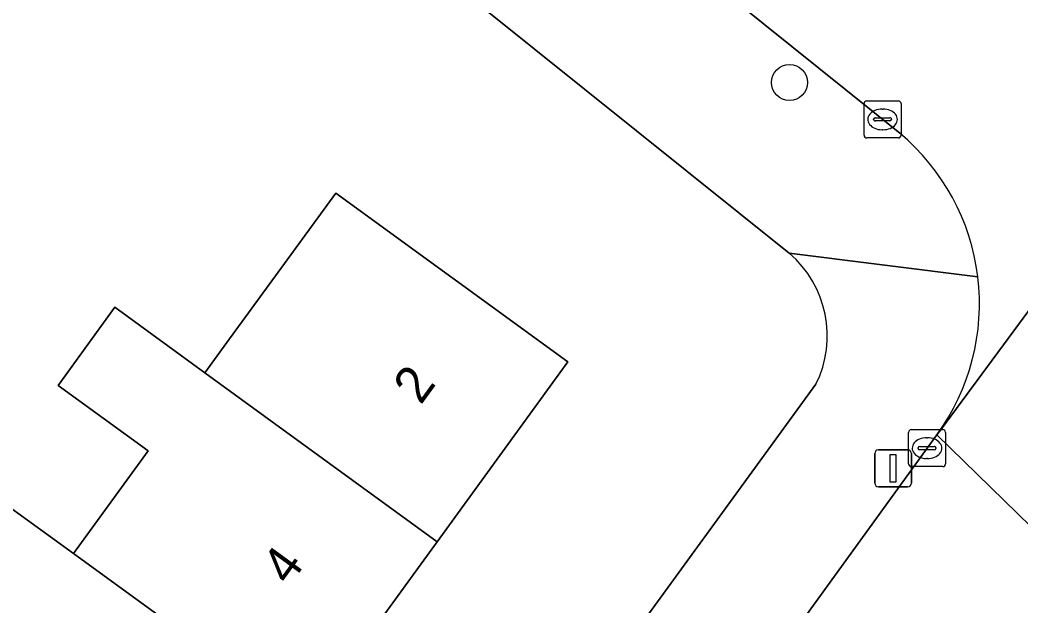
# Model space of a CAD drawing. Extents: x 159674 to 160531, y 382172 to 382904.
# Drawn here: x 160312.02 to 160339.08, y 382664.68 to 382680.52 of the extents above; entities that cross this region are included whole.
import ezdxf

# ---------------------------------------------------------------- set-up
doc = ezdxf.new("R2010")
doc.units = 0
for name, color, linetype in [('IMGEO_Boom', 7, 'Continuous'), ('IMGEO_Erf', 7, 'Continuous'), ('IMGEO_Kolk', 7, 'Continuous'), ('IMGEO_Lichtmast', 7, 'Continuous'), ('IMGEO_Pand', 7, 'Continuous'), ('IMGEO_Pand_nummerreeks', 7, 'Continuous'), ('IMGEO_Rijbaan_lokaal_gesloten', 7, 'Continuous'), ('IMGEO_Rijbaan_lokaal_open', 7, 'Continuous'), ('IMGEO_Voetpad_open', 7, 'Continuous')]:
    doc.layers.add(name, color=color, linetype=linetype)

msp = doc.modelspace()

# ---------------------------------------------------------------- linework, layer by layer
at = {"layer": 'IMGEO_Boom'}
msp.add_circle((160332.821, 382678.83), 0.489, dxfattribs=at)
at = {"layer": 'IMGEO_Erf'}
for points in [[(160332.815, 382674.214), (160316.257, 382687.487)], [(160309.935, 382661.236), (160308.069, 382662.592), (160311.603, 382667.452), (160313.468, 382666.096), (160315.484, 382668.869), (160313.049, 382670.642), (160314.585, 382672.752), (160317.019, 382670.98), (160317.614, 382671.798), (160320.554, 382675.842), (160326.832, 382671.278), (160323.294, 382666.411), (160319.746, 382661.531), (160316.213, 382656.672), (160312.699, 382651.838), (160309.017, 382646.774), (160305.496, 382641.932), (160302.062, 382637.209), (160298.382, 382632.147), (160303.037, 382628.76), (160333.537, 382670.671)]]:
    msp.add_lwpolyline(points, dxfattribs=at)
msp.add_arc((160330.899, 382671.978), 2.944, 333.637, 49.3993, dxfattribs=at)
at = {"layer": 'IMGEO_Kolk'}
for p, q in [((160334.836, 382677.406), (160334.836, 382678.258)), ((160334.911, 382678.332), (160335.763, 382678.332)), ((160335.837, 382678.258), (160335.837, 382677.406)), ((160335.324, 382678.112), (160335.349, 382678.112)), ((160335.095, 382677.826), (160335.095, 382677.838)), ((160335.533, 382677.789), (160335.135, 382677.789)), ((160335.138, 382677.875), (160335.536, 382677.875)), ((160335.579, 382677.838), (160335.579, 382677.826)), ((160335.347, 382677.552), (160335.322, 382677.552)), ((160335.763, 382677.332), (160334.911, 382677.332)), ((160336.038, 382668.519), (160336.038, 382669.371)), ((160336.113, 382669.445), (160336.965, 382669.445)), ((160337.039, 382669.371), (160337.039, 382668.519)), ((160336.34, 382668.988), (160336.738, 382668.988)), ((160336.526, 382669.225), (160336.551, 382669.225)), ((160336.297, 382668.939), (160336.297, 382668.951)), ((160336.735, 382668.902), (160336.337, 382668.902)), ((160336.781, 382668.951), (160336.781, 382668.939)), ((160336.965, 382668.445), (160336.113, 382668.445)), ((160336.549, 382668.665), (160336.524, 382668.665))]:
    msp.add_line(p, q, dxfattribs=at)
for points in [[(160334.836, 382677.406), (160334.836, 382678.258)], [(160334.911, 382678.332), (160335.763, 382678.332)], [(160335.837, 382678.258), (160335.837, 382677.406)], [(160335.763, 382677.332), (160334.911, 382677.332)], [(160336.038, 382668.519), (160336.038, 382669.371)], [(160336.113, 382669.445), (160336.965, 382669.445)], [(160337.039, 382669.371), (160337.039, 382668.519)], [(160336.965, 382668.445), (160336.113, 382668.445)]]:
    msp.add_lwpolyline(points, dxfattribs=at)
for centre, radius, start, end in [((160334.913, 382678.256), 0.0765, 91.552, 178.448), ((160334.913, 382678.256), 0.0765, 91.552, 178.448), ((160335.761, 382678.256), 0.0765, 1.552, 88.448), ((160335.761, 382678.256), 0.0765, 1.552, 88.448), ((160335.135, 382677.835), 0.0403, 85.8775, 175.7526), ((160335.132, 382677.825), 0.0366, 178.938, 274.7102), ((160335.536, 382677.832), 0.043, 264.8664, 352.4533), ((160335.54, 382677.837), 0.0386, 1.7309, 96.639), ((160334.913, 382677.408), 0.0765, 181.552, 268.448), ((160334.913, 382677.408), 0.0765, 181.552, 268.448), ((160335.761, 382677.408), 0.0765, 271.552, 358.448), ((160335.761, 382677.408), 0.0765, 271.552, 358.448), ((160336.115, 382669.369), 0.0765, 91.552, 178.448), ((160336.115, 382669.369), 0.0765, 91.552, 178.448), ((160336.963, 382669.369), 0.0765, 1.552, 88.448), ((160336.963, 382669.369), 0.0765, 1.552, 88.448), ((160336.337, 382668.948), 0.0403, 85.8775, 175.7526), ((160336.742, 382668.95), 0.0386, 1.7309, 96.639), ((160336.334, 382668.938), 0.0366, 178.938, 274.7102), ((160336.738, 382668.945), 0.043, 264.8664, 352.4533), ((160336.115, 382668.521), 0.0765, 181.552, 268.448), ((160336.115, 382668.521), 0.0765, 181.552, 268.448), ((160336.963, 382668.521), 0.0765, 271.552, 358.448), ((160336.963, 382668.521), 0.0765, 271.552, 358.448)]:
    msp.add_arc(centre, radius, start, end, dxfattribs=at)
for centre, major_axis, ratio, start_param, end_param in [((160335.323, 382677.832), (-0.387, 0.002), 0.722429, 4.712389, 7.853982), ((160335.348, 382677.832), (-0.39, 0.002), 0.717154, 1.570796, 4.712389), ((160336.525, 382668.945), (-0.387, 0.002), 0.722429, 4.712389, 7.853982), ((160336.55, 382668.945), (-0.39, 0.002), 0.717154, 1.570796, 4.712389)]:
    msp.add_ellipse(centre, major_axis=major_axis, ratio=ratio, start_param=start_param, end_param=end_param, dxfattribs=at)
at = {"layer": 'IMGEO_Lichtmast'}
for p, q in [((160335.125, 382667.999), (160335.125, 382668.799)), ((160335.125, 382668.799), (160335.125, 382667.999)), ((160335.225, 382668.899), (160336.015, 382668.899)), ((160336.015, 382668.899), (160335.225, 382668.899)), ((160336.115, 382668.799), (160336.115, 382667.999)), ((160336.115, 382667.999), (160336.115, 382668.799)), ((160336.015, 382667.899), (160335.225, 382667.899)), ((160335.225, 382667.899), (160336.015, 382667.899))]:
    msp.add_line(p, q, dxfattribs=at)
msp.add_lwpolyline([(160335.545, 382668.774), (160335.695, 382668.774), (160335.695, 382668.024), (160335.545, 382668.024), (160335.545, 382668.774)], dxfattribs=at)
for centre, start, end in [((160335.225, 382668.799), 90, 180), ((160335.225, 382668.799), 90, 180), ((160336.015, 382668.799), 0, 90), ((160336.015, 382668.799), 360, 90), ((160335.225, 382667.999), 180, 270), ((160335.225, 382667.999), 180, 270), ((160336.015, 382667.999), 270, 0), ((160336.015, 382667.999), 270, 0)]:
    msp.add_arc(centre, 0.1, start, end, dxfattribs=at)
at = {"layer": 'IMGEO_Pand'}
for points in [[(160323.294, 382666.411), (160326.832, 382671.278), (160320.554, 382675.842), (160317.614, 382671.798), (160317.019, 382670.98)], [(160323.294, 382666.411), (160317.019, 382670.98), (160314.585, 382672.752), (160313.049, 382670.642), (160315.484, 382668.869), (160313.468, 382666.096), (160319.746, 382661.531)], [(160319.746, 382661.531), (160313.468, 382666.096), (160311.603, 382667.452), (160308.069, 382662.592), (160309.935, 382661.236), (160316.213, 382656.672)]]:
    msp.add_lwpolyline(points, close=True, dxfattribs=at)
at = {"layer": 'IMGEO_Rijbaan_lokaal_gesloten'}
for points in [[(160359.84, 382667.121), (160344.376, 382679.555), (160336.907, 382669.427), (160336.801, 382669.305), (160342.623, 382663.625)], [(160342.623, 382663.625), (160336.801, 382669.305), (160315.311, 382639.622), (160304.717, 382625.008)]]:
    msp.add_lwpolyline(points, dxfattribs=at)
at = {"layer": 'IMGEO_Rijbaan_lokaal_open'}
for points in [[(160331.562, 382689.859), (160331.172, 382690.173), (160327.048, 382684.5), (160335.801, 382677.459)], [(160336.801, 382669.305), (160336.907, 382669.427), (160344.376, 382679.555), (160331.562, 382689.859)]]:
    msp.add_lwpolyline(points, dxfattribs=at)
for centre, radius, start, end in [((160331.943, 382672.847), 6.013, 6.9913, 50.0847), ((160331.95, 382672.846), 6.006, 323.8715, 7.0112)]:
    msp.add_arc(centre, radius, start, end, dxfattribs=at)
at = {"layer": 'IMGEO_Voetpad_open'}
for points in [[(160271.573, 382729.019), (160267.481, 382726.359), (160267.842, 382726.279), (160288.011, 382710.171), (160289.223, 382709.204), (160306.664, 382695.275), (160309.343, 382693.001), (160313.249, 382689.912), (160316.257, 382687.487), (160332.815, 382674.214), (160337.911, 382673.579)], [(160335.801, 382677.459), (160327.048, 382684.5), (160325.09, 382686.076), (160316.045, 382693.352), (160315.733, 382692.962), (160311.272, 382696.55), (160311.584, 382696.94), (160287.892, 382716)], [(160337.911, 382673.579), (160332.815, 382674.214)], [(160333.537, 382670.671), (160303.037, 382628.76), (160302.069, 382627.43), (160301.82, 382627.087), (160304.717, 382625.008), (160315.311, 382639.622), (160336.801, 382669.305)]]:
    msp.add_lwpolyline(points, dxfattribs=at)
for centre, radius, start, end in [((160331.943, 382672.847), 6.013, 6.9913, 50.0847), ((160330.899, 382671.978), 2.944, 333.637, 49.3993), ((160331.95, 382672.846), 6.006, 323.8715, 7.0112)]:
    msp.add_arc(centre, radius, start, end, dxfattribs=at)

# ---------------------------------------------------------------- texts
at = {"layer": 'IMGEO_Pand_nummerreeks'}
for s, p in [('2', (160322.853, 382670.09)), ('4', (160319.298, 382665.199))]:
    msp.add_text(s, height=1, rotation=53.9812, dxfattribs=at).set_placement(p)

doc.saveas('drawing.dxf')
